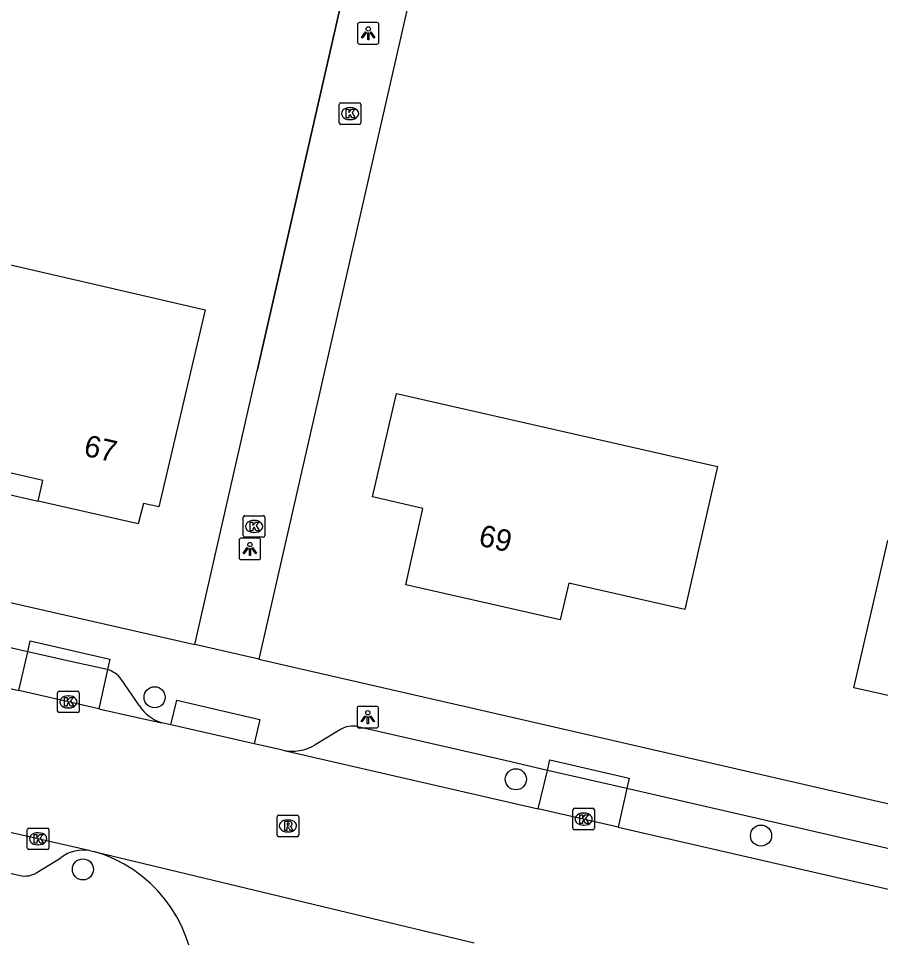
# Model space of a CAD drawing. Extents: x 159628 to 160723, y 388176 to 389416.
# Drawn here: x 160317.82 to 160357.78, y 388698.75 to 388741.36 of the extents above; entities that cross this region are included whole.
import ezdxf

# ---------------------------------------------------------------- set-up
doc = ezdxf.new("R2010")
doc.units = 0
for name, color, linetype in [('IMGEO_Boom', 7, 'Continuous'), ('IMGEO_Kolk', 7, 'Continuous'), ('IMGEO_Lichtpunt', 7, 'Continuous'), ('IMGEO_Muur', 7, 'Continuous'), ('IMGEO_Pand', 7, 'Continuous'), ('IMGEO_Pand_nummerreeks', 7, 'Continuous'), ('IMGEO_Pand_overbouw', 7, 'Continuous'), ('IMGEO_Parkeervlak_open', 7, 'Continuous'), ('IMGEO_Rijbaan_lokaal_gesloten', 7, 'Continuous'), ('IMGEO_Rijbaan_lokaal_open', 7, 'Continuous'), ('IMGEO_Rioolput', 7, 'Continuous'), ('IMGEO_Voetpad_open', 7, 'Continuous')]:
    doc.layers.add(name, color=color, linetype=linetype)

msp = doc.modelspace()

# ---------------------------------------------------------------- linework, layer by layer
at = {"layer": 'IMGEO_Boom'}
for centre in [(160324.136, 388709.888), (160340.875, 388706.086), (160352.238, 388703.477), (160320.813, 388701.91)]:
    msp.add_circle(centre, 0.489, dxfattribs=at)
at = {"layer": 'IMGEO_Kolk'}
for p, q in [((160332.768, 388737.442), (160333.62, 388737.442)), ((160332.693, 388736.516), (160332.693, 388737.368)), ((160333.181, 388737.222), (160333.206, 388737.222)), ((160333.694, 388737.368), (160333.694, 388736.516)), ((160333.204, 388736.662), (160333.179, 388736.662)), ((160333.62, 388736.442), (160332.768, 388736.442)), ((160328.322, 388718.305), (160329.174, 388718.305)), ((160328.247, 388717.379), (160328.247, 388718.231)), ((160328.735, 388718.085), (160328.76, 388718.085)), ((160329.248, 388718.231), (160329.248, 388717.379)), ((160328.758, 388717.525), (160328.733, 388717.525)), ((160329.174, 388717.305), (160328.322, 388717.305)), ((160319.718, 388710.175), (160320.57, 388710.175)), ((160319.643, 388709.249), (160319.643, 388710.101)), ((160320.131, 388709.955), (160320.156, 388709.955)), ((160320.644, 388710.101), (160320.644, 388709.249)), ((160320.154, 388709.395), (160320.129, 388709.395)), ((160320.57, 388709.175), (160319.718, 388709.175)), ((160343.519, 388703.814), (160343.519, 388704.666)), ((160343.594, 388704.74), (160344.446, 388704.74)), ((160344.52, 388704.666), (160344.52, 388703.814)), ((160344.007, 388704.52), (160344.032, 388704.52)), ((160318.313, 388703.827), (160319.165, 388703.827)), ((160344.03, 388703.96), (160344.005, 388703.96)), ((160318.238, 388702.901), (160318.238, 388703.753)), ((160318.726, 388703.607), (160318.751, 388703.607)), ((160319.239, 388703.753), (160319.239, 388702.901)), ((160344.446, 388703.74), (160343.594, 388703.74)), ((160318.749, 388703.047), (160318.724, 388703.047)), ((160319.165, 388702.827), (160318.313, 388702.827))]:
    msp.add_line(p, q, dxfattribs=at)
for points in [[(160332.768, 388737.442), (160333.62, 388737.442)], [(160332.693, 388736.516), (160332.693, 388737.368)], [(160333.014, 388737.142), (160333.137, 388737.142), (160333.137, 388736.991), (160333.267, 388737.142), (160333.431, 388737.142), (160333.285, 388736.991), (160333.438, 388736.742), (160333.286, 388736.742), (160333.201, 388736.906), (160333.137, 388736.839), (160333.137, 388736.742), (160333.014, 388736.742), (160333.014, 388737.142)], [(160333.694, 388737.368), (160333.694, 388736.516)], [(160333.62, 388736.442), (160332.768, 388736.442)], [(160328.322, 388718.305), (160329.174, 388718.305)], [(160328.247, 388717.379), (160328.247, 388718.231)], [(160328.568, 388718.005), (160328.691, 388718.005), (160328.691, 388717.854), (160328.821, 388718.005), (160328.985, 388718.005), (160328.839, 388717.854), (160328.992, 388717.605), (160328.84, 388717.605), (160328.755, 388717.769), (160328.691, 388717.702), (160328.691, 388717.605), (160328.568, 388717.605), (160328.568, 388718.005)], [(160329.248, 388718.231), (160329.248, 388717.379)], [(160329.174, 388717.305), (160328.322, 388717.305)], [(160319.718, 388710.175), (160320.57, 388710.175)], [(160319.643, 388709.249), (160319.643, 388710.101)], [(160319.964, 388709.875), (160320.087, 388709.875), (160320.087, 388709.724), (160320.217, 388709.875), (160320.381, 388709.875), (160320.235, 388709.724), (160320.388, 388709.475), (160320.236, 388709.475), (160320.151, 388709.639), (160320.087, 388709.572), (160320.087, 388709.475), (160319.964, 388709.475), (160319.964, 388709.875)], [(160320.644, 388710.101), (160320.644, 388709.249)], [(160320.57, 388709.175), (160319.718, 388709.175)], [(160343.519, 388703.814), (160343.519, 388704.666)], [(160343.594, 388704.74), (160344.446, 388704.74)], [(160344.52, 388704.666), (160344.52, 388703.814)], [(160343.84, 388704.44), (160343.963, 388704.44), (160343.963, 388704.289), (160344.093, 388704.44), (160344.257, 388704.44), (160344.111, 388704.289), (160344.264, 388704.04), (160344.112, 388704.04), (160344.027, 388704.204), (160343.963, 388704.137), (160343.963, 388704.04), (160343.84, 388704.04), (160343.84, 388704.44)], [(160318.313, 388703.827), (160319.165, 388703.827)], [(160318.238, 388702.901), (160318.238, 388703.753)], [(160318.559, 388703.527), (160318.682, 388703.527), (160318.682, 388703.376), (160318.812, 388703.527), (160318.976, 388703.527), (160318.83, 388703.376), (160318.983, 388703.127), (160318.831, 388703.127), (160318.746, 388703.291), (160318.682, 388703.224), (160318.682, 388703.127), (160318.559, 388703.127), (160318.559, 388703.527)], [(160319.239, 388703.753), (160319.239, 388702.901)], [(160344.446, 388703.74), (160343.594, 388703.74)], [(160319.165, 388702.827), (160318.313, 388702.827)]]:
    msp.add_lwpolyline(points, dxfattribs=at)
for centre, start, end in [((160332.77, 388737.366), 91.552, 178.448), ((160332.77, 388737.366), 91.552, 178.448), ((160333.618, 388737.366), 1.552, 88.448), ((160333.618, 388737.366), 1.552, 88.448), ((160332.77, 388736.518), 181.552, 268.448), ((160332.77, 388736.518), 181.552, 268.448), ((160333.618, 388736.518), 271.552, 358.448), ((160333.618, 388736.518), 271.552, 358.448), ((160328.324, 388718.229), 91.552, 178.448), ((160328.324, 388718.229), 91.552, 178.448), ((160329.172, 388718.229), 1.552, 88.448), ((160329.172, 388718.229), 1.552, 88.448), ((160328.324, 388717.381), 181.552, 268.448), ((160328.324, 388717.381), 181.552, 268.448), ((160329.172, 388717.381), 271.552, 358.448), ((160329.172, 388717.381), 271.552, 358.448), ((160319.72, 388710.099), 91.552, 178.448), ((160319.72, 388710.099), 91.552, 178.448), ((160320.568, 388710.099), 1.552, 88.448), ((160320.568, 388710.099), 1.552, 88.448), ((160319.72, 388709.251), 181.552, 268.448), ((160319.72, 388709.251), 181.552, 268.448), ((160320.568, 388709.251), 271.552, 358.448), ((160320.568, 388709.251), 271.552, 358.448), ((160343.596, 388704.664), 91.552, 178.448), ((160343.596, 388704.664), 91.552, 178.448), ((160344.444, 388704.664), 1.552, 88.448), ((160344.444, 388704.664), 1.552, 88.448), ((160318.315, 388703.751), 91.552, 178.448), ((160318.315, 388703.751), 91.552, 178.448), ((160319.163, 388703.751), 1.552, 88.448), ((160319.163, 388703.751), 1.552, 88.448), ((160343.596, 388703.816), 181.552, 268.448), ((160343.596, 388703.816), 181.552, 268.448), ((160344.444, 388703.816), 271.552, 358.448), ((160344.444, 388703.816), 271.552, 358.448), ((160318.315, 388702.903), 181.552, 268.448), ((160318.315, 388702.903), 181.552, 268.448), ((160319.163, 388702.903), 271.552, 358.448), ((160319.163, 388702.903), 271.552, 358.448)]:
    msp.add_arc(centre, 0.0765, start, end, dxfattribs=at)
for centre, major_axis, ratio, start_param, end_param in [((160333.18, 388736.942), (-0.387, 0.002), 0.722429, 4.712389, 7.853982), ((160333.205, 388736.942), (-0.39, 0.002), 0.717154, 1.570796, 4.712389), ((160328.734, 388717.805), (-0.387, 0.002), 0.722429, 4.712389, 7.853982), ((160328.759, 388717.805), (-0.39, 0.002), 0.717154, 1.570796, 4.712389), ((160320.13, 388709.675), (-0.387, 0.002), 0.722429, 4.712389, 7.853982), ((160320.155, 388709.675), (-0.39, 0.002), 0.717154, 1.570796, 4.712389), ((160344.006, 388704.24), (-0.387, 0.002), 0.722429, 4.712389, 7.853982), ((160344.031, 388704.24), (-0.39, 0.002), 0.717154, 1.570796, 4.712389), ((160318.725, 388703.327), (-0.387, 0.002), 0.722429, 4.712389, 7.853982), ((160318.75, 388703.327), (-0.39, 0.002), 0.717154, 1.570796, 4.712389)]:
    msp.add_ellipse(centre, major_axis=major_axis, ratio=ratio, start_param=start_param, end_param=end_param, dxfattribs=at)
at = {"layer": 'IMGEO_Lichtpunt'}
for p, q in [((160333.536, 388741.068), (160333.536, 388740.261)), ((160333.536, 388741.068), (160333.536, 388740.261)), ((160334.438, 388741.163), (160333.63, 388741.163)), ((160334.438, 388741.163), (160333.63, 388741.163)), ((160334.532, 388740.261), (160334.532, 388741.068)), ((160334.532, 388740.261), (160334.532, 388741.068)), ((160333.63, 388740.167), (160334.438, 388740.167)), ((160333.63, 388740.167), (160334.438, 388740.167)), ((160328.054, 388717.17), (160328.054, 388716.363)), ((160328.054, 388717.17), (160328.054, 388716.363)), ((160328.956, 388717.265), (160328.148, 388717.265)), ((160328.956, 388717.265), (160328.148, 388717.265)), ((160329.05, 388716.363), (160329.05, 388717.17)), ((160329.05, 388716.363), (160329.05, 388717.17)), ((160328.148, 388716.269), (160328.956, 388716.269)), ((160328.148, 388716.269), (160328.956, 388716.269)), ((160333.518, 388709.37), (160333.518, 388708.563)), ((160333.518, 388709.37), (160333.518, 388708.563)), ((160334.42, 388709.465), (160333.612, 388709.465)), ((160334.42, 388709.465), (160333.612, 388709.465)), ((160334.514, 388708.563), (160334.514, 388709.37)), ((160334.514, 388708.563), (160334.514, 388709.37)), ((160333.612, 388708.469), (160334.42, 388708.469)), ((160333.612, 388708.469), (160334.42, 388708.469))]:
    msp.add_line(p, q, dxfattribs=at)
for points in [[(160333.91, 388740.732), (160333.949, 388740.704), (160333.761, 388740.442), (160333.723, 388740.469), (160333.91, 388740.732)], [(160334.012, 388740.684), (160334.059, 388740.684), (160334.059, 388740.362), (160334.012, 388740.362), (160334.012, 388740.684)], [(160334.122, 388740.704), (160334.16, 388740.731), (160334.347, 388740.469), (160334.308, 388740.441), (160334.122, 388740.704)], [(160328.428, 388716.834), (160328.467, 388716.806), (160328.279, 388716.544), (160328.241, 388716.571), (160328.428, 388716.834)], [(160328.53, 388716.786), (160328.577, 388716.786), (160328.577, 388716.464), (160328.53, 388716.464), (160328.53, 388716.786)], [(160328.64, 388716.806), (160328.678, 388716.833), (160328.865, 388716.571), (160328.826, 388716.543), (160328.64, 388716.806)], [(160333.892, 388709.034), (160333.931, 388709.006), (160333.743, 388708.744), (160333.705, 388708.771), (160333.892, 388709.034)], [(160333.994, 388708.986), (160334.041, 388708.986), (160334.041, 388708.664), (160333.994, 388708.664), (160333.994, 388708.986)], [(160334.104, 388709.006), (160334.142, 388709.033), (160334.329, 388708.771), (160334.29, 388708.743), (160334.104, 388709.006)]]:
    msp.add_lwpolyline(points, dxfattribs=at)
for centre in [(160334.035, 388740.866), (160328.553, 388716.968), (160334.017, 388709.168)]:
    msp.add_circle(centre, 0.0994, dxfattribs=at)
for centre, start, end in [((160333.63, 388741.068), 90, 180), ((160333.63, 388741.068), 90, 180), ((160334.438, 388741.068), 0, 90), ((160334.438, 388741.068), 0, 90), ((160333.63, 388740.261), 180, 270), ((160333.63, 388740.261), 180, 270), ((160334.438, 388740.261), 270, 0), ((160334.438, 388740.261), 270, 360), ((160328.148, 388717.17), 90, 180), ((160328.148, 388717.17), 90, 180), ((160328.956, 388717.17), 0, 90), ((160328.956, 388717.17), 0, 90), ((160328.148, 388716.363), 180, 270), ((160328.148, 388716.363), 180, 270), ((160328.956, 388716.363), 270, 0), ((160328.956, 388716.363), 270, 360), ((160333.612, 388709.37), 90, 180), ((160333.612, 388709.37), 90, 180), ((160334.42, 388709.37), 0, 90), ((160334.42, 388709.37), 0, 90), ((160333.612, 388708.563), 180, 270), ((160333.612, 388708.563), 180, 270), ((160334.42, 388708.563), 270, 0), ((160334.42, 388708.563), 270, 360)]:
    msp.add_arc(centre, 0.0946, start, end, dxfattribs=at)
at = {"layer": 'IMGEO_Muur'}
msp.add_lwpolyline([(160336.232, 388757.157), (160328.893, 388725.014)], dxfattribs=at)
at = {"layer": 'IMGEO_Pand'}
for points in [[(160313.422, 388730.854), (160321.608, 388728.971), (160326.48, 388727.85), (160324.326, 388718.718), (160323.62, 388718.872), (160323.369, 388717.93), (160318.735, 388718.982), (160318.96, 388719.942), (160316.808, 388720.435), (160311.313, 388721.693), (160311.677, 388723.273), (160310.927, 388723.446), (160310.266, 388724.501), (160310.804, 388726.841), (160311.864, 388727.519), (160312.614, 388727.346), (160313.422, 388730.854)], [(160348.714, 388713.956), (160343.331, 388715.183), (160342.934, 388713.48), (160335.771, 388715.104), (160336.567, 388718.634), (160334.236, 388719.181), (160335.343, 388723.972), (160350.223, 388720.583), (160348.714, 388713.956)], [(160372.013, 388713.779), (160370.905, 388708.903), (160366.876, 388709.834), (160364.737, 388710.328), (160364.334, 388708.581), (160356.538, 388710.331), (160357.66, 388715.204), (160358.11, 388717.16), (160358.988, 388716.96), (160359.947, 388721.175), (160368.922, 388719.133), (160368.853, 388718.831), (160372.95, 388717.899), (160372.013, 388713.779)]]:
    msp.add_lwpolyline(points, dxfattribs=at)
at = {"layer": 'IMGEO_Pand_overbouw'}
msp.add_lwpolyline([(160316.808, 388720.435), (160316.656, 388719.785), (160316.587, 388719.467), (160317.001, 388719.377), (160318.735, 388718.982), (160318.96, 388719.942)], close=True, dxfattribs=at)
at = {"layer": 'IMGEO_Parkeervlak_open'}
for points in [[(160317.848, 388710.198), (160318.255, 388711.998)], [(160321.949, 388711.173), (160321.547, 388709.353)], [(160341.905, 388704.724), (160342.336, 388706.501)], [(160346.024, 388705.653), (160345.615, 388703.872)]]:
    msp.add_lwpolyline(points, dxfattribs=at)
at = {"layer": 'IMGEO_Rijbaan_lokaal_gesloten'}
for points in [[(160302.187, 388713.777), (160317.848, 388710.198)], [(160321.547, 388709.353), (160317.848, 388710.198)], [(160321.547, 388709.353), (160323.204, 388708.974), (160324.479, 388708.703)], [(160324.896, 388708.614), (160324.479, 388708.703)], [(160328.754, 388707.733), (160324.896, 388708.614)], [(160330.071, 388707.44), (160328.754, 388707.733)], [(160330.071, 388707.44), (160341.905, 388704.724)], [(160321.161, 388702.775), (160308.359, 388705.697)], [(160345.615, 388703.872), (160341.905, 388704.724)], [(160345.615, 388703.872), (160365.348, 388699.343)], [(160321.161, 388702.775), (160321.316, 388702.74)], [(160321.316, 388702.74), (160338.944, 388698.501)]]:
    msp.add_lwpolyline(points, dxfattribs=at)
at = {"layer": 'IMGEO_Rijbaan_lokaal_open'}
msp.add_arc((160319.558, 388696.548), 6.437, 2.3046, 74.1454, dxfattribs=at)
at = {"layer": 'IMGEO_Rioolput'}
for p, q in [((160329.815, 388703.5), (160329.815, 388704.352)), ((160329.89, 388704.426), (160330.742, 388704.426)), ((160330.303, 388704.206), (160330.328, 388704.206)), ((160330.816, 388704.352), (160330.816, 388703.5)), ((160330.742, 388703.426), (160329.89, 388703.426)), ((160330.326, 388703.646), (160330.301, 388703.646))]:
    msp.add_line(p, q, dxfattribs=at)
for points in [[(160329.815, 388703.5), (160329.815, 388704.352)], [(160329.89, 388704.426), (160330.742, 388704.426)], [(160330.816, 388704.352), (160330.816, 388703.5)], [(160330.404, 388704.124), (160330.152, 388704.126), (160330.152, 388703.726)], [(160330.152, 388703.726), (160330.276, 388703.726), (160330.276, 388703.888), (160330.287, 388703.888)], [(160330.33, 388704.045), (160330.276, 388704.045), (160330.276, 388703.964)], [(160330.276, 388703.964), (160330.328, 388703.964)], [(160330.334, 388703.859), (160330.405, 388703.726), (160330.545, 388703.726), (160330.48, 388703.852)], [(160330.742, 388703.426), (160329.89, 388703.426)]]:
    msp.add_lwpolyline(points, dxfattribs=at)
for centre, radius, start, end in [((160329.892, 388704.35), 0.0765, 91.552, 178.448), ((160329.892, 388704.35), 0.0765, 91.552, 178.448), ((160330.74, 388704.35), 0.0765, 1.552, 88.448), ((160330.74, 388704.35), 0.0765, 1.552, 88.448), ((160330.286, 388703.835), 0.0533, 26.0293, 88.6989), ((160330.312, 388704.153), 0.19, 274.7715, 282.9687), ((160330.336, 388703.949), 0.0964, 77.0061, 93.1865), ((160330.35, 388704.006), 0.0378, 276.6634, 79.6772), ((160330.403, 388704.014), 0.109, 350.3612, 89.416), ((160330.401, 388704.014), 0.112, 277.5842, 350.9817), ((160330.385, 388703.799), 0.108, 29.5134, 73.7905), ((160329.892, 388703.502), 0.0765, 181.552, 268.448), ((160329.892, 388703.502), 0.0765, 181.552, 268.448), ((160330.74, 388703.502), 0.0765, 271.552, 358.448), ((160330.74, 388703.502), 0.0765, 271.552, 358.448)]:
    msp.add_arc(centre, radius, start, end, dxfattribs=at)
for centre, major_axis, ratio, start_param, end_param in [((160330.302, 388703.926), (-0.387, 0.002), 0.722429, 4.712389, 7.853982), ((160330.327, 388703.926), (-0.39, 0.002), 0.717154, 1.570796, 4.712389)]:
    msp.add_ellipse(centre, major_axis=major_axis, ratio=ratio, start_param=start_param, end_param=end_param, dxfattribs=at)
at = {"layer": 'IMGEO_Voetpad_open'}
for points in [[(160325.998, 388712.335), (160328.893, 388725.014), (160336.232, 388757.157), (160338.544, 388767.28)], [(160341.5, 388766.603), (160337.712, 388750), (160328.964, 388711.66)], [(160246.042, 388730.589), (160248.219, 388730.046), (160325.998, 388712.335)], [(160318.255, 388711.998), (160302.608, 388715.563)], [(160318.255, 388711.998), (160318.368, 388712.499), (160322.056, 388711.661), (160321.949, 388711.173)], [(160328.964, 388711.66), (160325.998, 388712.335)], [(160321.949, 388711.173), (160320.376, 388711.515), (160318.255, 388711.998)], [(160328.964, 388711.66), (160336.388, 388709.95), (160341.104, 388708.866), (160384.636, 388698.856)], [(160323.43, 388709.493), (160322.59, 388710.725)], [(160324.896, 388708.614), (160325.161, 388709.746), (160329.016, 388708.858), (160328.754, 388707.733)], [(160342.336, 388706.501), (160340.651, 388706.889), (160333.548, 388708.523)], [(160332.751, 388708.393), (160331.58, 388707.677)], [(160342.336, 388706.501), (160342.456, 388706.99), (160346.132, 388706.135), (160346.024, 388705.653)], [(160346.024, 388705.653), (160342.336, 388706.501)], [(160365.755, 388701.114), (160346.024, 388705.653)], [(160307.972, 388703.897), (160317.901, 388701.629)], [(160318.682, 388701.76), (160319.796, 388702.453)]]:
    msp.add_lwpolyline(points, dxfattribs=at)
for centre, radius, start, end in [((160321.614, 388710.01), 1.21, 36.1955, 73.9045), ((160325.059, 388710.564), 1.95, 213.3344, 252.6989), ((160333.309, 388707.479), 1.071, 77.1244, 121.4037), ((160330.523, 388709.484), 2.094, 257.5326, 300.3191), ((160320.849, 388701.045), 1.758, 79.7668, 126.7798), ((160318.133, 388702.641), 1.038, 257.0942, 301.9493)]:
    msp.add_arc(centre, radius, start, end, dxfattribs=at)

# ---------------------------------------------------------------- texts
at = {"layer": 'IMGEO_Pand_nummerreeks'}
for s, rotation, p in [('67', 347.2096, (160320.804, 388721.096)), ('69', 347.2258, (160339.104, 388716.932))]:
    msp.add_text(s, height=1, rotation=rotation, dxfattribs=at).set_placement(p)

doc.saveas('drawing.dxf')
